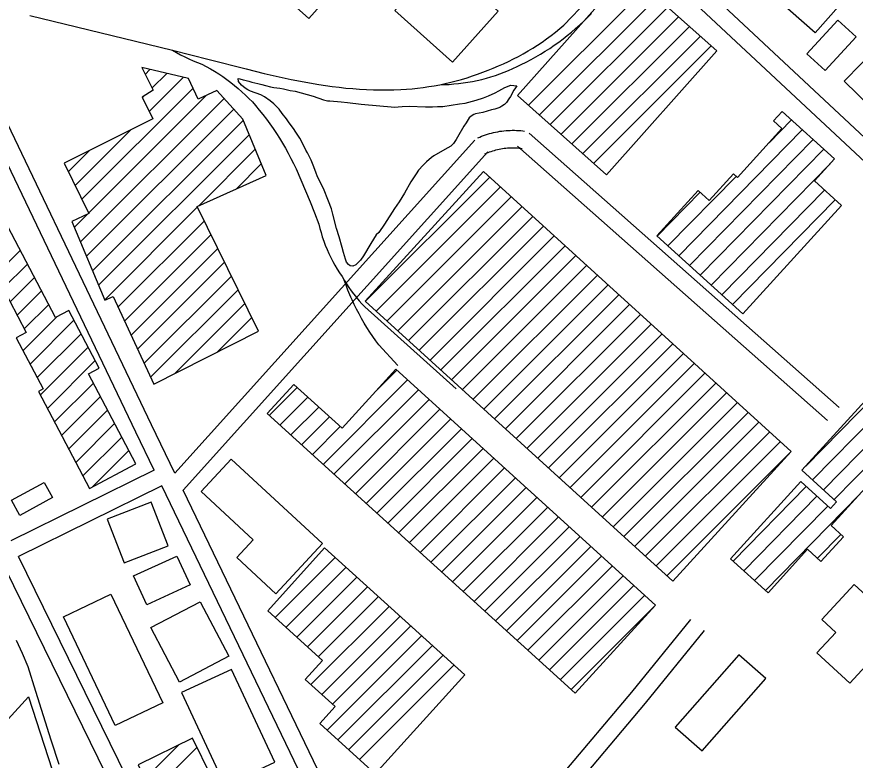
# Model space of a CAD drawing. Extents: x 3625074 to 3663148, y 511451 to 537151.
# Drawn here: x 3641985 to 3643426, y 526276 to 527554 of the extents above; entities that cross this region are included whole.
import ezdxf

# ---------------------------------------------------------------- set-up
doc = ezdxf.new("R2010")
doc.units = 0
for name, color, linetype in [('V-BLDG-OTLN', 7, 'Continuous'), ('V-RAIL-TRAK', 7, 'Continuous'), ('V-ROAD-CNTR', 7, 'Continuous'), ('V-SITE-VEGE', 7, 'Continuous')]:
    doc.layers.add(name, color=color, linetype=linetype)

msp = doc.modelspace()

# ---------------------------------------------------------------- linework, layer by layer
at = {"layer": 'V-BLDG-OTLN'}
for p, q in [((3642864.4, 527402.4), (3643066.4, 527604.4)), ((3642883.1, 527385.8), (3643085.1, 527587.7)), ((3642901.8, 527369.1), (3643103.8, 527571)), ((3642920.5, 527352.5), (3643122.5, 527554.4)), ((3642939.2, 527335.8), (3643141.2, 527537.7)), ((3642957.9, 527319.1), (3643159.9, 527521.1)), ((3642976.6, 527302.5), (3643178.6, 527504.4)), ((3642205.6, 527455.4), (3642214, 527463.7)), ((3642217.4, 527431.8), (3642242.7, 527457.1)), ((3642212.7, 527391.7), (3642271.5, 527450.5)), ((3642096.8, 527240.5), (3642288, 527431.6)), ((3642094.5, 527167.5), (3642341.2, 527414.1)), ((3642108.4, 527216.7), (3642310.8, 527419)), ((3642201, 527415.4), (3642203.4, 527417.8)), ((3642105, 527142.5), (3642358.1, 527395.7)), ((3642115.4, 527117.6), (3642374.5, 527376.8)), ((3643278.1, 527337.9), (3643316.4, 527377)), ((3642085.3, 527264.3), (3642181.2, 527360.2)), ((3643122.6, 527143.6), (3643334.9, 527360.2)), ((3642125.8, 527092.7), (3642384.8, 527351.7)), ((3643141.1, 527126.8), (3643353.4, 527343.4)), ((3642073.8, 527288.1), (3642110.3, 527324.7)), ((3642297.9, 527229.4), (3642395, 527326.5)), ((3643159.7, 527110), (3643371.9, 527326.5)), ((3642362.4, 527258.6), (3642405.3, 527301.4)), ((3643178.2, 527093.1), (3643382.6, 527301.7)), ((3642584.4, 527065.2), (3642797.8, 527278.6)), ((3643104.1, 527160.4), (3643221.2, 527279.9)), ((3642602.9, 527048.3), (3642816.3, 527261.8)), ((3643085.6, 527177.3), (3643159.7, 527252.8)), ((3643196.7, 527076.3), (3643373.1, 527256.3)), ((3642621.4, 527031.4), (3642834.8, 527244.9)), ((3643215.2, 527059.5), (3643391.6, 527239.5)), ((3642136.3, 527067.8), (3642295.8, 527227.3)), ((3642639.8, 527014.6), (3642853.3, 527228)), ((3642084.1, 527192.4), (3642106.8, 527215.1)), ((3642658.3, 526997.7), (3642871.8, 527211.2)), ((3642159.3, 527055.4), (3642307.4, 527203.6)), ((3642676.8, 526980.9), (3642890.3, 527194.3)), ((3642170.4, 527031.2), (3642319, 527179.8)), ((3642695.3, 526964), (3642908.8, 527177.5)), ((3641941.5, 527102.8), (3641991.1, 527152.4)), ((3642181.6, 527007), (3642330.6, 527156.1)), ((3642713.8, 526947.1), (3642927.3, 527160.6)), ((3642732.3, 526930.3), (3642945.8, 527143.7)), ((3641961.6, 527087.5), (3642003.3, 527129.2)), ((3642192.7, 526982.8), (3642342.3, 527132.4)), ((3642750.8, 526913.4), (3642964.3, 527126.9)), ((3642203.9, 526958.6), (3642353.9, 527108.6)), ((3642769.3, 526896.6), (3642982.8, 527110)), ((3641973.8, 527064.4), (3642015.5, 527106.1)), ((3642787.8, 526879.7), (3643001.3, 527093.2)), ((3641986, 527041.2), (3642027.7, 527082.9)), ((3642215, 526934.4), (3642365.5, 527084.9)), ((3642806.3, 526862.8), (3643019.8, 527076.3)), ((3641998.2, 527018.1), (3642039.9, 527059.7)), ((3642256.8, 526940.8), (3642377.1, 527061.2)), ((3642824.8, 526846), (3643038.3, 527059.4)), ((3641995.7, 526980.2), (3642054.3, 527038.8)), ((3642328.6, 526977.3), (3642388.8, 527037.4)), ((3642843.3, 526829.1), (3643056.8, 527042.6)), ((3642007.9, 526957.1), (3642083.4, 527032.6)), ((3642861.8, 526812.3), (3643075.3, 527025.7)), ((3642020.1, 526933.9), (3642095.6, 527009.4)), ((3642880.3, 526795.4), (3643093.8, 527008.9)), ((3642025.5, 526903.9), (3642107.8, 526986.2)), ((3642898.8, 526778.5), (3643112.2, 526992)), ((3642917.3, 526761.7), (3643130.7, 526975.1)), ((3642037.7, 526880.8), (3642120, 526963.1)), ((3642935.8, 526744.8), (3643149.2, 526958.3)), ((3642602.5, 526911.2), (3642638.1, 526946.8)), ((3642954.3, 526728), (3643167.7, 526941.4)), ((3642049.9, 526857.6), (3642116.7, 526924.5)), ((3642511.5, 526784.8), (3642656.6, 526930)), ((3642972.8, 526711.1), (3643186.2, 526924.6)), ((3642418.9, 526869), (3642466.9, 526917)), ((3642530, 526768), (3642675.2, 526913.1)), ((3642991.3, 526694.2), (3643204.7, 526907.7)), ((3642062.1, 526834.4), (3642128.9, 526901.3)), ((3642437.4, 526852.2), (3642485.4, 526900.1)), ((3642548.6, 526751.2), (3642693.7, 526896.3)), ((3643340.9, 526781.6), (3643459.8, 526903)), ((3642074.3, 526811.3), (3642141.1, 526878.1)), ((3642456, 526835.3), (3642503.9, 526883.3)), ((3642567.1, 526734.3), (3642712.2, 526879.5)), ((3643009.8, 526677.4), (3643223.2, 526890.8)), ((3643352.7, 526758), (3643478.3, 526886.2)), ((3643389.7, 526724.4), (3643551, 526888.9)), ((3642474.5, 526818.5), (3642522.4, 526866.5)), ((3642585.6, 526717.5), (3642730.7, 526862.6)), ((3643028.3, 526660.5), (3643241.7, 526874)), ((3643371.2, 526741.2), (3643496.8, 526869.4)), ((3642086.5, 526788.1), (3642153.3, 526855)), ((3642493, 526801.7), (3642541, 526849.6)), ((3643046.8, 526643.7), (3643260.2, 526857.1)), ((3642604.1, 526700.7), (3642749.3, 526845.8)), ((3643065.2, 526626.8), (3643278.7, 526840.3)), ((3642098.7, 526765), (3642165.5, 526831.8)), ((3642622.7, 526683.8), (3642767.8, 526829)), ((3643083.7, 526610), (3643297.2, 526823.4)), ((3642115.2, 526746.2), (3642177.7, 526808.7)), ((3642641.2, 526667), (3642786.3, 526812.1)), ((3643102.2, 526593.1), (3643315.7, 526806.6)), ((3642659.7, 526650.2), (3642804.8, 526795.3)), ((3642678.2, 526633.4), (3642823.4, 526778.5)), ((3642696.8, 526616.5), (3642841.9, 526761.6)), ((3642715.3, 526599.7), (3642860.4, 526744.8)), ((3643215.9, 526618.4), (3643341.6, 526746.7)), ((3642733.8, 526582.9), (3642878.9, 526728)), ((3643234.4, 526601.6), (3643360.2, 526729.9)), ((3643271.5, 526568), (3643432.6, 526732.4)), ((3642752.3, 526566), (3642897.4, 526711.1)), ((3643252.9, 526584.8), (3643378.7, 526713.1)), ((3642770.8, 526549.2), (3642916, 526694.3)), ((3642789.4, 526532.4), (3642934.5, 526677.5)), ((3643360.9, 526623.5), (3643401, 526664.4)), ((3642807.9, 526515.5), (3642953, 526660.7)), ((3642826.4, 526498.7), (3642971.5, 526643.8)), ((3642429.1, 526521.3), (3642532.3, 526624.5)), ((3642844.9, 526481.9), (3642990.1, 526627)), ((3642447.6, 526504.5), (3642550.9, 526607.7)), ((3642863.5, 526465), (3643008.6, 526610.2)), ((3642466.2, 526487.7), (3642569.4, 526590.9)), ((3642882, 526448.2), (3643027.1, 526593.3)), ((3642900.5, 526431.4), (3643045.6, 526576.5)), ((3642484.8, 526470.9), (3642588, 526574.2)), ((3642503.3, 526454.1), (3642606.6, 526557.4)), ((3642919, 526414.5), (3643064.2, 526559.7)), ((3642490.5, 526406), (3642625.1, 526540.6)), ((3642937.5, 526397.7), (3643082.7, 526542.8)), ((3642509.1, 526389.2), (3642643.7, 526523.8)), ((3642527.7, 526372.4), (3642662.3, 526507)), ((3642518.3, 526327.6), (3642680.9, 526490.2)), ((3642536.8, 526310.9), (3642699.4, 526473.4)), ((3642555.4, 526294.1), (3642718, 526456.7)), ((3642574, 526277.3), (3642736.6, 526439.9)), ((3642205.6, 526244.6), (3642263.3, 526302.3)), ((3642217.2, 526220.8), (3642294.8, 526298.4))]:
    msp.add_line(p, q, dxfattribs=at)
for points in [[(3642334.4, 527687.9), (3643005.4, 528438.4), (3643158, 528301.9), (3642487, 527551.5)], [(3643333.8, 527718.4), (3643441.8, 527622.9), (3643357, 527526.9), (3643248.9, 527622.3)], [(3642712.8, 527652.6), (3642812.1, 527563.8), (3642734, 527476.5), (3642634.7, 527565.4)], [(3642845.7, 527419.1), (3643035.3, 527632), (3643188.3, 527495.8), (3642998.7, 527282.8)], [(3643396.1, 527548.7), (3643342.7, 527490.9), (3643374.1, 527461.9), (3643427.5, 527519.7)], [(3642189.9, 526785.5), (3642108.3, 526940.4), (3642126.8, 526950.1), (3642074.5, 527049.4), (3642051.6, 527037.4), (3641925.1, 527277.8), (3641960.2, 527296.3), (3641888.5, 527432.6), (3641866.7, 527421.2), (3641810.8, 527527.4), (3641753.7, 527497.4), (3641821.1, 527369.4), (3641805.5, 527361.2), (3641948.7, 527089.3), (3641958.1, 527094.3), (3642001.5, 527011.7), (3641984, 527002.5), (3642030.3, 526914.5), (3642022.2, 526910.2), (3642110, 526743.4)], [(3643465.1, 527503.1), (3643406.9, 527443.4), (3643453.1, 527398.5), (3643511.2, 527458.1)], [(3642400.4, 527013.7), (3642295.3, 527228.2), (3642413.4, 527281.6), (3642373.8, 527378.5), (3642328.8, 527427.6), (3642297, 527412.5), (3642280, 527448.5), (3642199.9, 527466.9), (3642219.3, 527428.1), (3642200.7, 527416), (3642218.9, 527379), (3642066.6, 527302.8), (3642108.7, 527216), (3642079.9, 527202.4), (3642136.5, 527067.3), (3642151, 527073.3), (3642220.6, 526922.5)], [(3643402.1, 527230), (3643232.7, 527043.6), (3643085.1, 527177.7), (3643156.3, 527255.9), (3643175.2, 527238.7), (3643216.5, 527284.1), (3643223.4, 527277.8), (3643300, 527362), (3643285.4, 527375.2), (3643300.3, 527391.6), (3643390.1, 527310), (3643355.7, 527272.2)], [(3643315.7, 526806.6), (3642787, 527288.5), (3642583.8, 527065.6), (3643112.6, 526583.7)], [(3643082.7, 526542.8), (3642636.3, 526948.4), (3642544, 526846.8), (3642461, 526922.3), (3642415.4, 526872.1), (3642944.8, 526391.1)], [(3643211.6, 526622.3), (3643332.2, 526755.3), (3643383.3, 526708.9), (3643393.9, 526720.6), (3643334.4, 526774.5), (3643454.9, 526907.4), (3643498.4, 526867.9), (3643532.6, 526905.6), (3643585, 526858.1), (3643551.4, 526821), (3643517.2, 526852), (3643476.7, 526807.4), (3643489.8, 526795.4), (3643384.5, 526679.4), (3643405.5, 526660.3), (3643367, 526617.9), (3643344.1, 526638.7), (3643276.1, 526563.8)], [(3642510.2, 526648.4), (3642353.3, 526793.8), (3642301.7, 526738.1), (3642391.5, 526654.8), (3642363.5, 526624.5), (3642430.5, 526562.4)], [(3641975.8, 526723), (3642032.3, 526753.8), (3642046.6, 526727.6), (3641990.1, 526696.8)], [(3642245, 526644.6), (3642215.8, 526719.8), (3642140.4, 526690.4), (3642169.7, 526615.3)], [(3642755.1, 526423.1), (3642514.1, 526641), (3642416.3, 526532.8), (3642510.5, 526447.7), (3642480.8, 526414.8), (3642532.1, 526368.4), (3642505.6, 526339.1), (3642601.1, 526252.7)], [(3642282.8, 526577.4), (3642208.4, 526543.2), (3642185.5, 526592.8), (3642260, 526627.1)], [(3643423.9, 526578.2), (3643504.6, 526504.2), (3643416.8, 526408.5), (3643360.1, 526460.5), (3643392.5, 526495.9), (3643368.6, 526517.9)], [(3642146.8, 526561.3), (3642235.9, 526374.7), (3642154.3, 526335.7), (3642065.2, 526522.3)], [(3642349.5, 526454.8), (3642264.7, 526410.5), (3642215.7, 526504.1), (3642300.5, 526548.4)], [(3643226.1, 526457.2), (3643116.7, 526332.7), (3643162.9, 526292), (3643272.3, 526416.5)], [(3642428.4, 526272.5), (3642354.1, 526432.2), (3642268.4, 526392.2), (3642342.7, 526232.6)], [(3641989.1, 526118.8), (3641864.9, 526231.3), (3642005, 526385.2), (3642066, 526197.7)], [(3642193.9, 526268.3), (3642335.7, 525979.1), (3642309.8, 525966.4), (3642364, 525855.8), (3642451.9, 525898.8), (3642439.6, 525923.9), (3642423.9, 525916.2), (3642408.3, 525948.2), (3642447.6, 525967.5), (3642420.6, 526022.4), (3642409.3, 526016.8), (3642333.4, 526171.8), (3642352.3, 526181.1), (3642287.2, 526314)]]:
    msp.add_lwpolyline(points, close=True, dxfattribs=at)
at = {"layer": 'V-RAIL-TRAK'}
for points in [[(3642812.8, 527469.8), (3642821.5, 527473.6), (3642830.2, 527477.6), (3642838.7, 527481.8), (3642847.2, 527486.2), (3642855.5, 527490.8), (3642863.8, 527495.6), (3642871.9, 527500.5), (3642879.9, 527505.7), (3642887.8, 527511), (3642895.6, 527516.5), (3642903.2, 527522.1), (3642910.8, 527528), (3642918.1, 527534), (3642925.4, 527540.1), (3643006.5, 527625.2), (3643173.1, 527808.8), (3643376.2, 528036.1), (3643468.8, 528140.6)], [(3642007.8, 527556.8), (3642189.1, 527512.3), (3642252.5, 527496.8), (3642315.8, 527481.1), (3642379.1, 527465.1), (3642394.5, 527461), (3642410, 527457.1), (3642425.6, 527453.4), (3642441.2, 527450), (3642456.8, 527446.7), (3642472.5, 527443.7), (3642488.2, 527440.9), (3642504, 527438.2), (3642515.6, 527436.4), (3642527.3, 527434.7), (3642539, 527433.2), (3642550.8, 527431.9), (3642562.5, 527430.8), (3642574.3, 527430), (3642586.1, 527429.3), (3642597.9, 527428.9), (3642609.7, 527428.6), (3642621.5, 527428.6), (3642633.3, 527428.7), (3642645.1, 527429.1), (3642654.7, 527429.7), (3642664.3, 527430.5), (3642673.9, 527431.5), (3642683.5, 527432.7), (3642693.1, 527434.2), (3642702.6, 527435.8), (3642712.1, 527437.6), (3642721.5, 527439.6), (3642730.9, 527441.8), (3642740.3, 527444.2), (3642749.6, 527446.8), (3642758.8, 527449.6), (3642768, 527452.6), (3642777.1, 527455.8), (3642786.1, 527459.2), (3642795.1, 527462.8), (3642804, 527466.2), (3642812.8, 527469.8)], [(3642712.1, 527437.6), (3642720.2, 527437.8), (3642728.2, 527438.2), (3642736.3, 527438.8), (3642744.4, 527439.6), (3642752.4, 527440.6), (3642760.4, 527441.8), (3642768.4, 527443.2), (3642776.3, 527444.9), (3642784.2, 527446.7), (3642792, 527448.8), (3642799.7, 527451), (3642807.5, 527453.5), (3642815.1, 527456.1), (3642822.7, 527459), (3642830.2, 527462), (3642837.6, 527465.3), (3642844.9, 527468.7), (3642852.1, 527472.3), (3642860.5, 527476.5), (3642868.8, 527480.8), (3642877, 527485.4), (3642885.1, 527490.1), (3642893, 527495), (3642900.9, 527500), (3642908.6, 527505.3), (3642916.3, 527510.7), (3642923.8, 527516.3), (3642931.1, 527522), (3642938.4, 527527.9), (3642945.5, 527534), (3642952.5, 527540.3), (3642959.3, 527546.6), (3642966, 527553.2), (3642972.5, 527559.9)], [(3642252.5, 527496.8), (3642259.4, 527492.8), (3642266.4, 527489), (3642273.6, 527485.3), (3642280.8, 527481.9), (3642288.1, 527478.6), (3642295.5, 527475.6), (3642303, 527472.7), (3642310.5, 527468.9), (3642317.8, 527464.8), (3642325, 527460.6), (3642332.1, 527456.1), (3642339.1, 527451.5), (3642346, 527446.6), (3642352.7, 527441.6), (3642359.3, 527436.4), (3642365.7, 527431.1), (3642372, 527425.5), (3642378.1, 527419.8), (3642384.1, 527413.9), (3642389.9, 527407.9), (3642395.6, 527401.7), (3642401.9, 527394), (3642408.1, 527386.2), (3642414.1, 527378.3), (3642420, 527370.3), (3642425.7, 527362.1), (3642431.2, 527353.8), (3642436.6, 527345.4), (3642441.8, 527336.9), (3642446.8, 527328.3), (3642451.7, 527319.6), (3642456.3, 527310.8), (3642460.8, 527302), (3642465.1, 527293), (3642473.4, 527274.2), (3642481.4, 527255.3), (3642489.2, 527236.3), (3642496.8, 527217.2), (3642504.1, 527198), (3642505.9, 527190.6), (3642507.9, 527183.2), (3642510.1, 527175.9), (3642512.6, 527168.6), (3642515.3, 527161.5), (3642518.2, 527154.4), (3642521.3, 527147.4), (3642524.6, 527140.5), (3642528.1, 527133.7), (3642531.8, 527127), (3642535.8, 527120.5), (3642539.9, 527114), (3642544.2, 527107.7), (3642547.8, 527101.4), (3642551.6, 527095.2), (3642555.6, 527089.1), (3642559.8, 527083.2), (3642563.9, 527077.8), (3642564.2, 527077.4), (3642568.7, 527071.7)], [(3642559.2, 527072.3), (3642557.6, 527076.1), (3642554.1, 527084.4), (3642550.9, 527092.9), (3642547.8, 527101.4)], [(3642639.9, 526954.8), (3642607.4, 526990.2), (3642602, 526997.4), (3642596.7, 527004.8), (3642591.7, 527012.3), (3642586.8, 527019.9), (3642582.1, 527027.7), (3642577.5, 527035.5), (3642573.2, 527043.4), (3642569, 527051.4), (3642565, 527059.6), (3642561.2, 527067.8), (3642559.2, 527072.3)], [(3642568.7, 527071.7), (3642573.4, 527066.1), (3642578.3, 527060.7), (3642583.3, 527055.4), (3642740.3, 526914.8)], [(3641984, 526482.7), (3641994.1, 526459.9), (3642003.9, 526436.9), (3642017, 526394.9), (3642030.3, 526352.9), (3642043.8, 526311), (3642057.6, 526269.2)]]:
    msp.add_lwpolyline(points, dxfattribs=at)
at = {"layer": 'V-ROAD-CNTR'}
for points in [[(3643788.6, 527022.8), (3643121.8, 527646.3)], [(3643768.3, 527000.7), (3643101.3, 527624.4)], [(3642256.9, 526769.6), (3642216.8, 526852.9), (3641882, 527552)], [(3642221.1, 526774.7), (3642189.7, 526839.9), (3641855, 527539)], [(3642348.1, 525823), (3641558.3, 527436.8)], [(3642777.5, 527346.1), (3642780.6, 527347.5), (3642783.9, 527348.9), (3642787.3, 527350.2), (3642790.7, 527351.4), (3642794.1, 527352.5), (3642797.6, 527353.5), (3642801, 527354.5), (3642804.5, 527355.4), (3642808, 527356.1), (3642811.6, 527356.8), (3642815.1, 527357.4), (3642818.7, 527357.9), (3642822.3, 527358.4), (3642825.8, 527358.7), (3642829.4, 527359), (3642833, 527359.1), (3642836.6, 527359.2), (3642840.2, 527359.2), (3642843.8, 527359.1), (3642847.4, 527358.9), (3642851, 527358.6), (3642854.6, 527358.2), (3642857.4, 527357.9)], [(3642865.5, 527354.2), (3643398.1, 526882.6)], [(3642256.9, 526769.6), (3642772.4, 527342.4)], [(3642789.6, 527318.7), (3642792.4, 527319.9), (3642795.1, 527321), (3642797.7, 527322), (3642800.4, 527323), (3642803.1, 527323.9), (3642805.9, 527324.7), (3642808.6, 527325.5), (3642811.4, 527326.1), (3642814.2, 527326.8), (3642817, 527327.3), (3642819.8, 527327.8), (3642822.6, 527328.2), (3642825.5, 527328.5), (3642828.3, 527328.8), (3642831.2, 527329), (3642834, 527329.1), (3642836.9, 527329.2), (3642839.7, 527329.2), (3642842.6, 527329.1), (3642845.4, 527329), (3642848.3, 527328.7), (3642851.1, 527328.4), (3642853.6, 527328.1)], [(3642845.6, 527331.8), (3643378.2, 526860.2)], [(3642270.9, 526740.4), (3642794.7, 527322.4)], [(3642221.1, 526774.7), (3641975.1, 526653.3)], [(3642234.1, 526747.7), (3641988.3, 526626.4)], [(3642627.1, 525939.2), (3642557.5, 526076.1), (3642234.1, 526747.7)], [(3642645.7, 525968.9), (3642584.4, 526089.4), (3642270.9, 526740.4)], [(3642375.1, 525836.2), (3641988.3, 526626.4)], [(3642654.2, 525956), (3642702.5, 526008.5), (3642818.9, 526134.7), (3642921.3, 526249.5), (3643042.3, 526393.1), (3643143.5, 526518.1)], [(3642672.2, 525931.3), (3642724.6, 525988.2), (3642841.1, 526114.6), (3642944, 526229.8), (3643065.4, 526374), (3643166.8, 526499.3)]]:
    msp.add_lwpolyline(points, dxfattribs=at)
at = {"layer": 'V-SITE-VEGE'}
for points in [[(3642844.3, 527435.9), (3642841.9, 527432.3), (3642839.5, 527428.1), (3642833.6, 527417.2), (3642830.5, 527413.4), (3642826.4, 527406.9), (3642823.1, 527403.8), (3642818.7, 527400.6), (3642815.1, 527398.4), (3642806.5, 527395.7), (3642800.6, 527394.6), (3642785.7, 527389.5), (3642779.5, 527388.7), (3642773.6, 527387.5), (3642770.6, 527386.6), (3642766, 527383.5), (3642762.6, 527380.6), (3642757.5, 527372), (3642753.1, 527366.5), (3642742.7, 527347.2), (3642740.3, 527343.4), (3642735.5, 527336.3), (3642730.8, 527331.9), (3642720.9, 527326.3), (3642701.6, 527315), (3642697.9, 527312.5), (3642688.9, 527304.9), (3642683.5, 527299.5), (3642675.4, 527290.6), (3642671.3, 527284.2), (3642665.5, 527275.9), (3642662.1, 527270.4), (3642651.4, 527251.1), (3642642.1, 527236), (3642634.3, 527224.8), (3642616.9, 527197.8), (3642607, 527183.7), (3642602.9, 527179.3), (3642593.7, 527164.8), (3642580.7, 527143.3), (3642575.9, 527135.6), (3642567.5, 527127.6), (3642562.5, 527125.5), (3642558, 527125.9), (3642555.4, 527128.3), (3642551.9, 527132.7), (3642550.1, 527137.3), (3642546.8, 527149.1), (3642544.1, 527157.4), (3642539.1, 527176.2), (3642534.6, 527190.3), (3642528.1, 527214.7), (3642525.8, 527223.9), (3642520.9, 527237.5), (3642512.1, 527259), (3642501.8, 527279.2), (3642498.8, 527287.1), (3642494.6, 527299), (3642491.2, 527307.6), (3642484.7, 527320.6), (3642481.9, 527325.2), (3642475.4, 527338.1), (3642471.4, 527345.8), (3642464.8, 527356.1), (3642460.4, 527362.4), (3642453.2, 527372.1), (3642448.4, 527378.8), (3642440.9, 527388.1), (3642435.8, 527395.5), (3642427, 527404.9), (3642420.6, 527410), (3642410.6, 527416.5), (3642404.2, 527419.9), (3642386.7, 527426.6), (3642382.2, 527428.7), (3642377.7, 527431.8), (3642371, 527436.9), (3642365.9, 527443.2), (3642365.8, 527448.1), (3642368.4, 527447.7), (3642373.9, 527445.9), (3642377.1, 527445.5), (3642383.9, 527443.4), (3642389.1, 527441.9), (3642399.2, 527439.7), (3642406, 527437.8), (3642412.5, 527436.3), (3642421.3, 527434.1), (3642427.1, 527433), (3642436.9, 527431.7), (3642443.7, 527430.2), (3642454.7, 527427.6), (3642463.2, 527426.4), (3642473.6, 527423.8), (3642494.3, 527418), (3642512.1, 527411.6), (3642519, 527410.1), (3642523.2, 527410), (3642542.4, 527408.1), (3642553.2, 527406.9), (3642577, 527404.2)], [(3642577, 527404.2), (3642635, 527399), (3642640.3, 527399.8), (3642647.1, 527399.9), (3642659.6, 527400.6), (3642687.3, 527399.8), (3642699.7, 527399.8), (3642708.3, 527400.2), (3642717.4, 527399.9), (3642745.6, 527404.7), (3642755.5, 527406), (3642774.3, 527410.7), (3642787.1, 527414.9), (3642796, 527418.3), (3642807, 527423.5), (3642813.6, 527427.2), (3642823.9, 527432.8), (3642834.2, 527436.8), (3642844.3, 527435.9)]]:
    msp.add_lwpolyline(points, dxfattribs=at)

doc.saveas('drawing.dxf')
